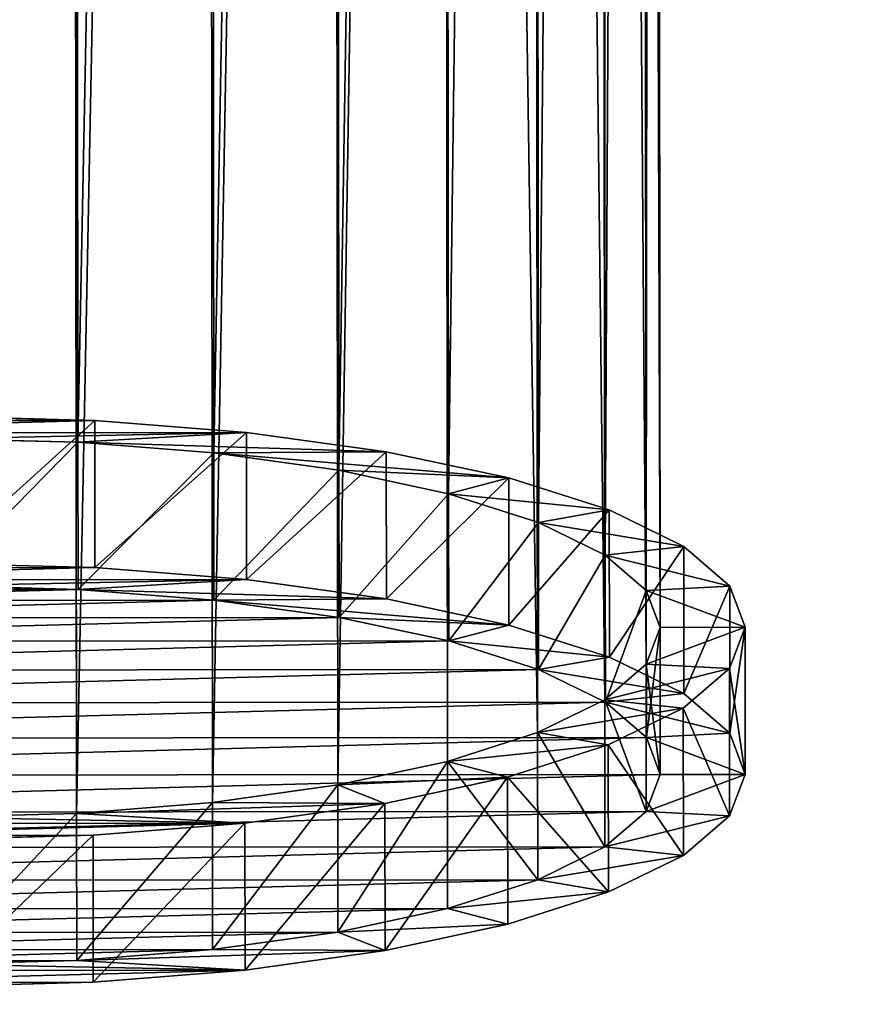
# Model space of a CAD drawing. Extents: x 0 to 706, y 79 to 431.
# Tile 510 of 656: x 349.42 to 350.79, y 114.37 to 115.98. Entities that reach past the tile are written whole.
import ezdxf

# ---------------------------------------------------------------- set-up
doc = ezdxf.new("R2010")
doc.units = 0
doc.header["$MEASUREMENT"] = 0
doc.layers.get('0').update_dxf_attribs({"color": 144, "linetype": 'CONTINUOUS'})
doc.layers.add('SOL', color=36, linetype='CONTINUOUS')
doc.layers.add('VOILE', color=134, linetype='CONTINUOUS')

# ---------------------------------------------------------------- blocks, each defined once
blk = doc.blocks.new('GROUPE_21')
at = {"color": 251}
for p, q in [((1.5859, 11.2716, 2.9082), (1.5974, 0.615, 0.0223)), ((1.8086, 11.2549, 2.9739), (1.8201, 0.5975, 0.0878)), ((2.0138, 11.2276, 3.0804), (2.0253, 0.569, 0.194)), ((2.1936, 11.1907, 3.2237), (2.2051, 0.5305, 0.3368)), ((2.3411, 11.1458, 3.3981), (2.3526, 0.4836, 0.5106)), ((2.4506, 11.0945, 3.597), (2.4622, 0.43, 0.7089)), ((2.518, 11.0388, 3.8128), (2.5295, 0.3718, 0.924)), ((2.5405, 10.9808, 4.0371), (2.5521, 0.3113, 1.1477)), ((2.5175, 10.9228, 4.2614), (2.529, 0.2507, 1.3713)), ((2.4497, 10.867, 4.477), (2.4612, 0.1924, 1.5862)), ((2.3398, 10.8155, 4.6756), (2.3513, 0.1387, 1.7842)), ((2.1919, 10.7704, 4.8497), (2.2034, 0.0915, 1.9577)), ((2.0118, 10.7333, 4.9925), (2.0234, 0.0528, 2.1001)), ((1.8064, 10.7057, 5.0985), (1.8179, 0.024, 2.2057)), ((1.5835, 10.6886, 5.1636), (1.5951, 0.0061, 2.2707)), ((1.6248, 0.6508, -0.1096), (1.3659, 0.6573, -0.1346)), ((1.8736, 0.6312, -0.0365), (1.6248, 0.6508, -0.1096)), ((2.1029, 0.5994, 0.0822), (1.8736, 0.6312, -0.0365)), ((1.5974, 0.615, 0.0223), (1.3658, 0.6208)), ((1.8201, 0.5975, 0.0878), (1.5974, 0.615, 0.0223)), ((2.3038, 0.5564, 0.2417), (2.1029, 0.5994, 0.0822)), ((2.0253, 0.569, 0.194), (1.8201, 0.5975, 0.0878)), ((2.2051, 0.5305, 0.3368), (2.0253, 0.569, 0.194)), ((2.4686, 0.5039, 0.436), (2.3038, 0.5564, 0.2417)), ((2.3526, 0.4836, 0.5106), (2.2051, 0.5305, 0.3368)), ((2.591, 0.4441, 0.6576), (2.4686, 0.5039, 0.436)), ((2.4622, 0.43, 0.7089), (2.3526, 0.4836, 0.5106)), ((2.6663, 0.379, 0.898), (2.591, 0.4441, 0.6576)), ((2.5295, 0.3718, 0.924), (2.4622, 0.43, 0.7089)), ((1.625, 0.4095, -0.175), (1.3662, 0.416, -0.1999)), ((1.8739, 0.3899, -0.1018), (1.625, 0.4095, -0.175)), ((2.1032, 0.358, 0.0168), (1.8739, 0.3899, -0.1018)), ((1.5977, 0.3737, -0.043), (1.366, 0.3795, -0.0653)), ((1.8204, 0.3562, 0.0225), (1.5977, 0.3737, -0.043)), ((2.5521, 0.3113, 1.1477), (2.5295, 0.3718, 0.924)), ((2.6915, 0.3114, 1.1479), (2.6663, 0.379, 0.898)), ((2.0256, 0.3277, 0.1286), (1.8204, 0.3562, 0.0225)), ((2.3041, 0.3151, 0.1764), (2.1032, 0.358, 0.0168)), ((2.2054, 0.2892, 0.2714), (2.0256, 0.3277, 0.1286)), ((2.4689, 0.2626, 0.3707), (2.3041, 0.3151, 0.1764)), ((2.529, 0.2507, 1.3713), (2.5521, 0.3113, 1.1477)), ((2.6658, 0.2437, 1.3977), (2.6915, 0.3114, 1.1479)), ((2.3529, 0.2423, 0.4453), (2.2054, 0.2892, 0.2714)), ((2.5913, 0.2028, 0.5922), (2.4689, 0.2626, 0.3707)), ((2.4624, 0.1887, 0.6436), (2.3529, 0.2423, 0.4453)), ((2.4612, 0.1924, 1.5862), (2.529, 0.2507, 1.3713)), ((2.59, 0.1786, 1.6379), (2.6658, 0.2437, 1.3977)), ((2.6665, 0.1377, 0.8326), (2.5913, 0.2028, 0.5922)), ((2.3513, 0.1387, 1.7842), (2.4612, 0.1924, 1.5862)), ((2.5298, 0.1305, 0.8587), (2.4624, 0.1887, 0.6436)), ((2.4672, 0.1185, 1.8591), (2.59, 0.1786, 1.6379)), ((2.2034, 0.0915, 1.9577), (2.3513, 0.1387, 1.7842)), ((2.5524, 0.07, 1.0823), (2.5298, 0.1305, 0.8587)), ((2.6918, 0.0701, 1.0825), (2.6665, 0.1377, 0.8326)), ((2.3019, 0.0658, 2.053), (2.4672, 0.1185, 1.8591)), ((2.0234, 0.0528, 2.1001), (2.2034, 0.0915, 1.9577)), ((2.1007, 0.0226, 2.2121), (2.3019, 0.0658, 2.053)), ((2.5293, 0.0094, 1.3059), (2.5524, 0.07, 1.0823)), ((2.666, 0.0024, 1.3323), (2.6918, 0.0701, 1.0825)), ((1.8179, 0.024, 2.2057), (2.0234, 0.0528, 2.1001)), ((1.5951, 0.0061, 2.2707), (1.8179, 0.024, 2.2057)), ((1.8712, -0.0097, 2.3301), (2.1007, 0.0226, 2.2121)), ((1.3634, 0, 2.2924), (1.5951, 0.0061, 2.2707)), ((2.4615, -0.0489, 1.5209), (2.5293, 0.0094, 1.3059)), ((2.5903, -0.0627, 1.5725), (2.666, 0.0024, 1.3323)), ((1.6222, -0.0296, 2.4027), (1.8712, -0.0097, 2.3301)), ((1.3633, -0.0364, 2.427), (1.6222, -0.0296, 2.4027)), ((2.3516, -0.1026, 1.7189), (2.4615, -0.0489, 1.5209)), ((2.4674, -0.1228, 1.7938), (2.5903, -0.0627, 1.5725)), ((2.2037, -0.1498, 1.8924), (2.3516, -0.1026, 1.7189)), ((2.3022, -0.1755, 1.9877), (2.4674, -0.1228, 1.7938)), ((2.0236, -0.1885, 2.0347), (2.2037, -0.1498, 1.8924)), ((2.101, -0.2187, 2.1467), (2.3022, -0.1755, 1.9877)), ((1.8182, -0.2173, 2.1404), (2.0236, -0.1885, 2.0347)), ((1.5954, -0.2352, 2.2053), (1.8182, -0.2173, 2.1404)), ((1.8714, -0.251, 2.2648), (2.101, -0.2187, 2.1467)), ((1.3637, -0.2413, 2.2271), (1.5954, -0.2352, 2.2053)), ((1.6224, -0.2709, 2.3374), (1.8714, -0.251, 2.2648)), ((1.3635, -0.2778, 2.3616), (1.6224, -0.2709, 2.3374))]:
    blk.add_line(p, q, dxfattribs=at)
for p, q in [((1.6248, 0.6508, -0.1096), (1.625, 0.4095, -0.175)), ((1.8736, 0.6312, -0.0365), (1.8739, 0.3899, -0.1018)), ((1.5974, 0.615, 0.0223), (1.5977, 0.3737, -0.043)), ((2.1029, 0.5994, 0.0822), (2.1032, 0.358, 0.0168)), ((1.8201, 0.5975, 0.0878), (1.8204, 0.3562, 0.0225)), ((2.0253, 0.569, 0.194), (2.0256, 0.3277, 0.1286)), ((2.3038, 0.5564, 0.2417), (2.3041, 0.3151, 0.1764)), ((2.2051, 0.5305, 0.3368), (2.2054, 0.2892, 0.2714)), ((2.4686, 0.5039, 0.436), (2.4689, 0.2626, 0.3707)), ((2.3526, 0.4836, 0.5106), (2.3529, 0.2423, 0.4453)), ((2.591, 0.4441, 0.6576), (2.5913, 0.2028, 0.5922)), ((2.4622, 0.43, 0.7089), (2.4624, 0.1887, 0.6436)), ((2.5295, 0.3718, 0.924), (2.5298, 0.1305, 0.8587)), ((2.6663, 0.379, 0.898), (2.6665, 0.1377, 0.8326)), ((2.5521, 0.3113, 1.1477), (2.5524, 0.07, 1.0823)), ((2.6915, 0.3114, 1.1479), (2.6918, 0.0701, 1.0825)), ((2.529, 0.2507, 1.3713), (2.5293, 0.0094, 1.3059)), ((2.6658, 0.2437, 1.3977), (2.666, 0.0024, 1.3323)), ((2.4612, 0.1924, 1.5862), (2.4615, -0.0489, 1.5209)), ((2.59, 0.1786, 1.6379), (2.5903, -0.0627, 1.5725)), ((2.3513, 0.1387, 1.7842), (2.3516, -0.1026, 1.7189)), ((2.4672, 0.1185, 1.8591), (2.4674, -0.1228, 1.7938)), ((2.2034, 0.0915, 1.9577), (2.2037, -0.1498, 1.8924)), ((2.3019, 0.0658, 2.053), (2.3022, -0.1755, 1.9877)), ((2.0234, 0.0528, 2.1001), (2.0236, -0.1885, 2.0347)), ((1.8179, 0.024, 2.2057), (1.8182, -0.2173, 2.1404)), ((2.1007, 0.0226, 2.2121), (2.101, -0.2187, 2.1467)), ((1.5951, 0.0061, 2.2707), (1.5954, -0.2352, 2.2053)), ((1.8712, -0.0097, 2.3301), (1.8714, -0.251, 2.2648)), ((1.6222, -0.0296, 2.4027), (1.6224, -0.2709, 2.3374))]:
    blk.add_line(p, q)
mesh = blk.add_polyface(dxfattribs=at)
corners = [(1.5859, 11.2716, 2.9082), (1.3658, 0.6208), (1.3542, 11.2772, 2.8859), (1.5974, 0.615, 0.0223)]
mesh.append_faces([[corners[k] for k in face] for face in [(0, 1, 2), (1, 0, 3)]], dxfattribs={"vtx0": -1, "color": 251})
mesh = blk.add_polyface(dxfattribs=at)
corners = [(1.8086, 11.2549, 2.9739), (1.5974, 0.615, 0.0223), (1.5859, 11.2716, 2.9082), (1.8201, 0.5975, 0.0878)]
mesh.append_faces([[corners[k] for k in face] for face in [(0, 1, 2), (1, 0, 3)]], dxfattribs={"vtx0": -1, "color": 251})
mesh = blk.add_polyface(dxfattribs=at)
corners = [(2.0138, 11.2276, 3.0804), (1.8201, 0.5975, 0.0878), (1.8086, 11.2549, 2.9739), (2.0253, 0.569, 0.194)]
mesh.append_faces([[corners[k] for k in face] for face in [(0, 1, 2), (1, 0, 3)]], dxfattribs={"vtx0": -1, "color": 251})
mesh = blk.add_polyface(dxfattribs=at)
corners = [(2.1936, 11.1907, 3.2237), (2.0253, 0.569, 0.194), (2.0138, 11.2276, 3.0804), (2.2051, 0.5305, 0.3368)]
mesh.append_faces([[corners[k] for k in face] for face in [(0, 1, 2), (1, 0, 3)]], dxfattribs={"vtx0": -1, "color": 251})
mesh = blk.add_polyface(dxfattribs=at)
corners = [(2.2051, 0.5305, 0.3368), (2.3411, 11.1458, 3.3981), (2.3526, 0.4836, 0.5106), (2.1936, 11.1907, 3.2237)]
mesh.append_faces([[corners[k] for k in face] for face in [(0, 1, 2), (1, 0, 3)]], dxfattribs={"vtx0": -1, "color": 251})
mesh = blk.add_polyface(dxfattribs=at)
corners = [(2.3526, 0.4836, 0.5106), (2.4506, 11.0945, 3.597), (2.4622, 0.43, 0.7089), (2.3411, 11.1458, 3.3981)]
mesh.append_faces([[corners[k] for k in face] for face in [(0, 1, 2), (1, 0, 3)]], dxfattribs={"vtx0": -1, "color": 251})
mesh = blk.add_polyface(dxfattribs=at)
corners = [(2.4622, 0.43, 0.7089), (2.518, 11.0388, 3.8128), (2.5295, 0.3718, 0.924), (2.4506, 11.0945, 3.597)]
mesh.append_faces([[corners[k] for k in face] for face in [(0, 1, 2), (1, 0, 3)]], dxfattribs={"vtx0": -1, "color": 251})
mesh = blk.add_polyface(dxfattribs=at)
corners = [(2.5295, 0.3718, 0.924), (2.5405, 10.9808, 4.0371), (2.5521, 0.3113, 1.1477), (2.518, 11.0388, 3.8128)]
mesh.append_faces([[corners[k] for k in face] for face in [(0, 1, 2), (1, 0, 3)]], dxfattribs={"vtx0": -1, "color": 251})
mesh = blk.add_polyface(dxfattribs=at)
corners = [(2.5521, 0.3113, 1.1477), (2.5175, 10.9228, 4.2614), (2.529, 0.2507, 1.3713), (2.5405, 10.9808, 4.0371)]
mesh.append_faces([[corners[k] for k in face] for face in [(0, 1, 2), (1, 0, 3)]], dxfattribs={"vtx0": -1, "color": 251})
mesh = blk.add_polyface(dxfattribs=at)
corners = [(2.529, 0.2507, 1.3713), (2.4497, 10.867, 4.477), (2.4612, 0.1924, 1.5862), (2.5175, 10.9228, 4.2614)]
mesh.append_faces([[corners[k] for k in face] for face in [(0, 1, 2), (1, 0, 3)]], dxfattribs={"vtx0": -1, "color": 251})
mesh = blk.add_polyface(dxfattribs=at)
corners = [(2.4612, 0.1924, 1.5862), (2.3398, 10.8155, 4.6756), (2.3513, 0.1387, 1.7842), (2.4497, 10.867, 4.477)]
mesh.append_faces([[corners[k] for k in face] for face in [(0, 1, 2), (1, 0, 3)]], dxfattribs={"vtx0": -1, "color": 251})
mesh = blk.add_polyface(dxfattribs=at)
corners = [(2.3513, 0.1387, 1.7842), (2.1919, 10.7704, 4.8497), (2.2034, 0.0915, 1.9577), (2.3398, 10.8155, 4.6756)]
mesh.append_faces([[corners[k] for k in face] for face in [(0, 1, 2), (1, 0, 3)]], dxfattribs={"vtx0": -1, "color": 251})
mesh = blk.add_polyface(dxfattribs=at)
corners = [(2.0234, 0.0528, 2.1001), (2.1919, 10.7704, 4.8497), (2.0118, 10.7333, 4.9925), (2.2034, 0.0915, 1.9577)]
mesh.append_faces([[corners[k] for k in face] for face in [(0, 1, 2), (1, 0, 3)]], dxfattribs={"vtx0": -1, "color": 251})
mesh = blk.add_polyface(dxfattribs=at)
corners = [(1.8179, 0.024, 2.2057), (2.0118, 10.7333, 4.9925), (1.8064, 10.7057, 5.0985), (2.0234, 0.0528, 2.1001)]
mesh.append_faces([[corners[k] for k in face] for face in [(0, 1, 2), (1, 0, 3)]], dxfattribs={"vtx0": -1, "color": 251})
mesh = blk.add_polyface(dxfattribs=at)
corners = [(1.5951, 0.0061, 2.2707), (1.8064, 10.7057, 5.0985), (1.5835, 10.6886, 5.1636), (1.8179, 0.024, 2.2057)]
mesh.append_faces([[corners[k] for k in face] for face in [(0, 1, 2), (1, 0, 3)]], dxfattribs={"vtx0": -1, "color": 251})
mesh = blk.add_polyface(dxfattribs=at)
corners = [(1.3634, 0, 2.2924), (1.5835, 10.6886, 5.1636), (1.3518, 10.6827, 5.1854), (1.5951, 0.0061, 2.2707)]
mesh.append_faces([[corners[k] for k in face] for face in [(0, 1, 2), (1, 0, 3)]], dxfattribs={"vtx0": -1, "color": 251})
mesh = blk.add_polyface(dxfattribs=at)
corners = [(1.107, 0.6504, -0.1103), (1.6248, 0.6508, -0.1096), (1.3659, 0.6573, -0.1346), (0.858, 0.6305, -0.0377), (1.8736, 0.6312, -0.0365), (1.3658, 0.6208), (1.1341, 0.6147, 0.0217), (0.6285, 0.5983, 0.0804), (0.9113, 0.5968, 0.0867), (0.4273, 0.555, 0.2394), (0.7058, 0.568, 0.1924), (0.5257, 0.5293, 0.3347), (0.262, 0.5023, 0.4333), (0.3779, 0.4821, 0.5082), (0.1392, 0.4422, 0.6546), (0.2679, 0.4284, 0.7062), (0.0634, 0.3771, 0.8947), (0.2001, 0.3701, 0.9212), (0.0377, 0.3094, 1.1446), (0.1771, 0.3095, 1.1447), (0.0629, 0.2418, 1.3945), (0.1997, 0.249, 1.3684), (0.267, 0.1908, 1.5835), (0.1382, 0.1768, 1.6348), (0.3766, 0.1372, 1.7818), (0.2606, 0.1169, 1.8564), (0.5241, 0.0903, 1.9557), (0.4254, 0.0644, 2.0507), (0.7039, 0.0518, 2.0984), (0.6263, 0.0215, 2.2102), (0.9091, 0.0233, 2.2046), (1.1318, 0.0058, 2.2701), (0.8556, -0.0104, 2.3289), (1.3634, 0, 2.2924), (1.5974, 0.615, 0.0223), (2.1029, 0.5994, 0.0822), (1.8201, 0.5975, 0.0878), (2.3038, 0.5564, 0.2417), (2.0253, 0.569, 0.194), (2.2051, 0.5305, 0.3368), (2.4686, 0.5039, 0.436), (2.3526, 0.4836, 0.5106), (2.591, 0.4441, 0.6576), (2.4622, 0.43, 0.7089), (2.6663, 0.379, 0.898), (2.5295, 0.3718, 0.924), (2.6915, 0.3114, 1.1479), (2.5521, 0.3113, 1.1477), (2.529, 0.2507, 1.3713), (2.6658, 0.2437, 1.3977), (2.4612, 0.1924, 1.5862), (2.59, 0.1786, 1.6379), (2.3513, 0.1387, 1.7842), (2.4672, 0.1185, 1.8591), (2.2034, 0.0915, 1.9577), (2.3019, 0.0658, 2.053), (2.0234, 0.0528, 2.1001), (2.1007, 0.0226, 2.2121), (1.8179, 0.024, 2.2057), (1.5951, 0.0061, 2.2707), (1.8712, -0.0097, 2.3301), (1.1044, -0.03, 2.4021), (1.6222, -0.0296, 2.4027), (1.3633, -0.0364, 2.427)]
mesh.append_faces([[corners[k] for k in face] for face in [(0, 1, 2), (62, 61, 63)]], dxfattribs={"vtx0": -1, "color": 251})
mesh.append_faces([[corners[k] for k in face] for face in [(1, 3, 4), (5, 3, 6), (6, 7, 8), (8, 9, 10), (10, 9, 11), (11, 12, 13), (13, 14, 15), (15, 16, 17), (17, 18, 19), (19, 20, 21), (21, 20, 22), (22, 23, 24), (24, 25, 26), (26, 27, 28), (28, 29, 30), (30, 29, 31), (31, 32, 33), (4, 34, 35), (34, 4, 5), (35, 36, 37), (37, 39, 40), (40, 41, 42), (42, 43, 44), (44, 45, 46), (46, 48, 49), (49, 50, 51), (51, 52, 53), (53, 54, 55), (55, 56, 57), (57, 59, 60), (60, 61, 62)]], dxfattribs={"vtx0": -1, "vtx1": -1, "color": 251})
mesh.append_faces([[corners[k] for k in face] for face in [(4, 3, 5), (60, 33, 32)]], dxfattribs={"vtx0": -1, "vtx1": -1, "vtx2": -1, "color": 251})
mesh.append_faces([[corners[k] for k in face] for face in [(1, 0, 3), (6, 3, 7), (8, 7, 9), (11, 9, 12), (13, 12, 14), (15, 14, 16), (17, 16, 18), (19, 18, 20), (22, 20, 23), (24, 23, 25), (26, 25, 27), (28, 27, 29), (31, 29, 32), (35, 34, 36), (37, 36, 38), (37, 38, 39), (40, 39, 41), (42, 41, 43), (44, 43, 45), (46, 45, 47), (46, 47, 48), (49, 48, 50), (51, 50, 52), (53, 52, 54), (55, 54, 56), (57, 56, 58), (57, 58, 59), (60, 59, 33), (60, 32, 61)]], dxfattribs={"vtx0": -1, "vtx2": -1, "color": 251})
mesh = blk.add_polyface(dxfattribs=at)
corners = [(1.6248, 0.6508, -0.1096), (1.3662, 0.416, -0.1999), (1.3659, 0.6573, -0.1346), (1.625, 0.4095, -0.175)]
mesh.append_faces([[corners[k] for k in face] for face in [(0, 1, 2), (1, 0, 3)]], dxfattribs={"vtx0": -1, "color": 251})
mesh = blk.add_polyface(dxfattribs=at)
corners = [(1.8736, 0.6312, -0.0365), (1.625, 0.4095, -0.175), (1.6248, 0.6508, -0.1096), (1.8739, 0.3899, -0.1018)]
mesh.append_faces([[corners[k] for k in face] for face in [(0, 1, 2), (1, 0, 3)]], dxfattribs={"vtx0": -1, "color": 251})
mesh = blk.add_polyface(dxfattribs=at)
corners = [(2.1029, 0.5994, 0.0822), (1.8739, 0.3899, -0.1018), (1.8736, 0.6312, -0.0365), (2.1032, 0.358, 0.0168)]
mesh.append_faces([[corners[k] for k in face] for face in [(0, 1, 2), (1, 0, 3)]], dxfattribs={"vtx0": -1, "color": 251})
mesh = blk.add_polyface()
corners = [(1.366, 0.3795, -0.0653), (1.5974, 0.615, 0.0223), (1.3658, 0.6208), (1.5977, 0.3737, -0.043)]
mesh.append_faces([[corners[k] for k in face] for face in [(0, 1, 2), (1, 0, 3)]], dxfattribs={"vtx0": -1})
mesh = blk.add_polyface()
corners = [(1.5977, 0.3737, -0.043), (1.8201, 0.5975, 0.0878), (1.5974, 0.615, 0.0223), (1.8204, 0.3562, 0.0225)]
mesh.append_faces([[corners[k] for k in face] for face in [(0, 1, 2), (1, 0, 3)]], dxfattribs={"vtx0": -1})
mesh = blk.add_polyface(dxfattribs=at)
corners = [(2.3038, 0.5564, 0.2417), (2.1032, 0.358, 0.0168), (2.1029, 0.5994, 0.0822), (2.3041, 0.3151, 0.1764)]
mesh.append_faces([[corners[k] for k in face] for face in [(0, 1, 2), (1, 0, 3)]], dxfattribs={"vtx0": -1, "color": 251})
mesh = blk.add_polyface()
corners = [(1.8204, 0.3562, 0.0225), (2.0253, 0.569, 0.194), (1.8201, 0.5975, 0.0878), (2.0256, 0.3277, 0.1286)]
mesh.append_faces([[corners[k] for k in face] for face in [(0, 1, 2), (1, 0, 3)]], dxfattribs={"vtx0": -1})
mesh = blk.add_polyface()
corners = [(2.0256, 0.3277, 0.1286), (2.2051, 0.5305, 0.3368), (2.0253, 0.569, 0.194), (2.2054, 0.2892, 0.2714)]
mesh.append_faces([[corners[k] for k in face] for face in [(0, 1, 2), (1, 0, 3)]], dxfattribs={"vtx0": -1})
mesh = blk.add_polyface(dxfattribs=at)
corners = [(2.3041, 0.3151, 0.1764), (2.4686, 0.5039, 0.436), (2.4689, 0.2626, 0.3707), (2.3038, 0.5564, 0.2417)]
mesh.append_faces([[corners[k] for k in face] for face in [(0, 1, 2), (1, 0, 3)]], dxfattribs={"vtx0": -1, "color": 251})
mesh = blk.add_polyface()
corners = [(2.3526, 0.4836, 0.5106), (2.2054, 0.2892, 0.2714), (2.3529, 0.2423, 0.4453), (2.2051, 0.5305, 0.3368)]
mesh.append_faces([[corners[k] for k in face] for face in [(0, 1, 2), (1, 0, 3)]], dxfattribs={"vtx0": -1})
mesh = blk.add_polyface(dxfattribs=at)
corners = [(2.4689, 0.2626, 0.3707), (2.591, 0.4441, 0.6576), (2.5913, 0.2028, 0.5922), (2.4686, 0.5039, 0.436)]
mesh.append_faces([[corners[k] for k in face] for face in [(0, 1, 2), (1, 0, 3)]], dxfattribs={"vtx0": -1, "color": 251})
mesh = blk.add_polyface()
corners = [(2.4622, 0.43, 0.7089), (2.3529, 0.2423, 0.4453), (2.4624, 0.1887, 0.6436), (2.3526, 0.4836, 0.5106)]
mesh.append_faces([[corners[k] for k in face] for face in [(0, 1, 2), (1, 0, 3)]], dxfattribs={"vtx0": -1})
mesh = blk.add_polyface(dxfattribs=at)
corners = [(2.5913, 0.2028, 0.5922), (2.6663, 0.379, 0.898), (2.6665, 0.1377, 0.8326), (2.591, 0.4441, 0.6576)]
mesh.append_faces([[corners[k] for k in face] for face in [(0, 1, 2), (1, 0, 3)]], dxfattribs={"vtx0": -1, "color": 251})
mesh = blk.add_polyface()
corners = [(2.5295, 0.3718, 0.924), (2.4624, 0.1887, 0.6436), (2.5298, 0.1305, 0.8587), (2.4622, 0.43, 0.7089)]
mesh.append_faces([[corners[k] for k in face] for face in [(0, 1, 2), (1, 0, 3)]], dxfattribs={"vtx0": -1})
mesh = blk.add_polyface(dxfattribs=at)
corners = [(1.8739, 0.3899, -0.1018), (1.5977, 0.3737, -0.043), (1.366, 0.3795, -0.0653), (2.1032, 0.358, 0.0168), (1.8204, 0.3562, 0.0225), (2.3041, 0.3151, 0.1764), (2.0256, 0.3277, 0.1286), (2.2054, 0.2892, 0.2714), (2.4689, 0.2626, 0.3707), (2.3529, 0.2423, 0.4453), (2.5913, 0.2028, 0.5922), (2.4624, 0.1887, 0.6436), (2.6665, 0.1377, 0.8326), (2.5298, 0.1305, 0.8587), (2.6918, 0.0701, 1.0825), (2.5524, 0.07, 1.0823), (2.5293, 0.0094, 1.3059), (2.666, 0.0024, 1.3323), (2.4615, -0.0489, 1.5209), (2.5903, -0.0627, 1.5725), (2.3516, -0.1026, 1.7189), (2.4674, -0.1228, 1.7938), (2.2037, -0.1498, 1.8924), (2.3022, -0.1755, 1.9877), (2.0236, -0.1885, 2.0347), (2.101, -0.2187, 2.1467), (1.8182, -0.2173, 2.1404), (1.5954, -0.2352, 2.2053), (1.8714, -0.251, 2.2648), (1.3637, -0.2413, 2.2271), (0.8558, -0.2517, 2.2635), (1.1047, -0.2713, 2.3367), (1.6224, -0.2709, 2.3374), (1.3635, -0.2778, 2.3616), (1.625, 0.4095, -0.175), (1.1073, 0.4091, -0.1756), (1.3662, 0.416, -0.1999), (0.8583, 0.3892, -0.1031), (1.1344, 0.3734, -0.0436), (0.6288, 0.3569, 0.015), (0.9115, 0.3555, 0.0213), (0.4275, 0.3137, 0.1741), (0.7061, 0.3267, 0.127), (0.526, 0.288, 0.2693), (0.2623, 0.261, 0.3679), (0.3781, 0.2408, 0.4428), (0.1395, 0.2009, 0.5892), (0.2682, 0.1871, 0.6409), (0.0637, 0.1358, 0.8294), (0.2004, 0.1288, 0.8558), (0.0379, 0.0681, 1.0792), (0.1774, 0.0682, 1.0794), (0.0632, 0.0005, 1.3291), (0.1999, 0.0077, 1.303), (0.2673, -0.0505, 1.5181), (0.1384, -0.0646, 1.5695), (0.3768, -0.1041, 1.7164), (0.2608, -0.1244, 1.7911), (0.5243, -0.151, 1.8903), (0.4256, -0.1769, 1.9854), (0.7041, -0.1895, 2.0331), (0.6266, -0.2198, 2.1449), (0.9093, -0.218, 2.1393), (1.132, -0.2355, 2.2048)]
mesh.append_faces([[corners[k] for k in face] for face in [(31, 32, 33), (34, 35, 36)]], dxfattribs={"vtx0": -1, "color": 251})
mesh.append_faces([[corners[k] for k in face] for face in [(1, 3, 4), (4, 5, 6), (6, 5, 7), (7, 8, 9), (9, 10, 11), (11, 12, 13), (13, 14, 15), (15, 14, 16), (16, 17, 18), (18, 19, 20), (20, 21, 22), (22, 23, 24), (24, 25, 26), (26, 25, 27), (27, 28, 29), (30, 28, 31), (35, 34, 37), (37, 38, 39), (39, 40, 41), (41, 43, 44), (44, 45, 46), (46, 47, 48), (48, 49, 50), (50, 51, 52), (52, 54, 55), (55, 56, 57), (57, 58, 59), (59, 60, 61), (61, 63, 30)]], dxfattribs={"vtx0": -1, "vtx1": -1, "color": 251})
mesh.append_faces([[corners[k] for k in face] for face in [(29, 28, 30), (37, 0, 2)]], dxfattribs={"vtx0": -1, "vtx1": -1, "vtx2": -1, "color": 251})
mesh.append_faces([[corners[k] for k in face] for face in [(0, 1, 2), (1, 0, 3), (4, 3, 5), (7, 5, 8), (9, 8, 10), (11, 10, 12), (13, 12, 14), (16, 14, 17), (18, 17, 19), (20, 19, 21), (22, 21, 23), (24, 23, 25), (27, 25, 28), (31, 28, 32), (37, 34, 0), (37, 2, 38), (39, 38, 40), (41, 40, 42), (41, 42, 43), (44, 43, 45), (46, 45, 47), (48, 47, 49), (50, 49, 51), (52, 51, 53), (52, 53, 54), (55, 54, 56), (57, 56, 58), (59, 58, 60), (61, 60, 62), (61, 62, 63), (30, 63, 29)]], dxfattribs={"vtx0": -1, "vtx2": -1, "color": 251})
mesh = blk.add_polyface(dxfattribs=at)
corners = [(1.5977, 0.3737, -0.043), (1.1344, 0.3734, -0.0436), (1.366, 0.3795, -0.0653), (0.9115, 0.3555, 0.0213), (1.8204, 0.3562, 0.0225), (0.7061, 0.3267, 0.127), (2.0256, 0.3277, 0.1286), (0.526, 0.288, 0.2693), (2.2054, 0.2892, 0.2714), (0.3781, 0.2408, 0.4428), (2.3529, 0.2423, 0.4453), (0.2682, 0.1871, 0.6409), (2.4624, 0.1887, 0.6436), (0.2004, 0.1288, 0.8558), (2.5298, 0.1305, 0.8587), (0.1774, 0.0682, 1.0794), (2.5524, 0.07, 1.0823), (0.1999, 0.0077, 1.303), (2.5293, 0.0094, 1.3059), (0.2673, -0.0505, 1.5181), (2.4615, -0.0489, 1.5209), (0.3768, -0.1041, 1.7164), (2.3516, -0.1026, 1.7189), (0.5243, -0.151, 1.8903), (2.2037, -0.1498, 1.8924), (0.7041, -0.1895, 2.0331), (2.0236, -0.1885, 2.0347), (0.9093, -0.218, 2.1393), (1.8182, -0.2173, 2.1404), (1.132, -0.2355, 2.2048), (1.5954, -0.2352, 2.2053), (1.3637, -0.2413, 2.2271)]
mesh.append_faces([[corners[k] for k in face] for face in [(0, 1, 2), (29, 30, 31)]], dxfattribs={"vtx0": -1, "color": 251})
mesh.append_faces([[corners[k] for k in face] for face in [(1, 0, 3), (3, 4, 5), (5, 6, 7), (7, 8, 9), (9, 10, 11), (11, 12, 13), (13, 14, 15), (15, 16, 17), (17, 18, 19), (19, 20, 21), (21, 22, 23), (23, 24, 25), (25, 26, 27), (27, 28, 29)]], dxfattribs={"vtx0": -1, "vtx1": -1, "color": 251})
mesh.append_faces([[corners[k] for k in face] for face in [(3, 0, 4), (5, 4, 6), (7, 6, 8), (9, 8, 10), (11, 10, 12), (13, 12, 14), (15, 14, 16), (17, 16, 18), (19, 18, 20), (21, 20, 22), (23, 22, 24), (25, 24, 26), (27, 26, 28), (29, 28, 30)]], dxfattribs={"vtx0": -1, "vtx2": -1, "color": 251})
mesh = blk.add_polyface()
corners = [(2.5521, 0.3113, 1.1477), (2.5298, 0.1305, 0.8587), (2.5524, 0.07, 1.0823), (2.5295, 0.3718, 0.924)]
mesh.append_faces([[corners[k] for k in face] for face in [(0, 1, 2), (1, 0, 3)]], dxfattribs={"vtx0": -1})
mesh = blk.add_polyface(dxfattribs=at)
corners = [(2.6665, 0.1377, 0.8326), (2.6915, 0.3114, 1.1479), (2.6918, 0.0701, 1.0825), (2.6663, 0.379, 0.898)]
mesh.append_faces([[corners[k] for k in face] for face in [(0, 1, 2), (1, 0, 3)]], dxfattribs={"vtx0": -1, "color": 251})
mesh = blk.add_polyface()
corners = [(2.529, 0.2507, 1.3713), (2.5524, 0.07, 1.0823), (2.5293, 0.0094, 1.3059), (2.5521, 0.3113, 1.1477)]
mesh.append_faces([[corners[k] for k in face] for face in [(0, 1, 2), (1, 0, 3)]], dxfattribs={"vtx0": -1})
mesh = blk.add_polyface(dxfattribs=at)
corners = [(2.6918, 0.0701, 1.0825), (2.6658, 0.2437, 1.3977), (2.666, 0.0024, 1.3323), (2.6915, 0.3114, 1.1479)]
mesh.append_faces([[corners[k] for k in face] for face in [(0, 1, 2), (1, 0, 3)]], dxfattribs={"vtx0": -1, "color": 251})
mesh = blk.add_polyface()
corners = [(2.4612, 0.1924, 1.5862), (2.5293, 0.0094, 1.3059), (2.4615, -0.0489, 1.5209), (2.529, 0.2507, 1.3713)]
mesh.append_faces([[corners[k] for k in face] for face in [(0, 1, 2), (1, 0, 3)]], dxfattribs={"vtx0": -1})
mesh = blk.add_polyface(dxfattribs=at)
corners = [(2.666, 0.0024, 1.3323), (2.59, 0.1786, 1.6379), (2.5903, -0.0627, 1.5725), (2.6658, 0.2437, 1.3977)]
mesh.append_faces([[corners[k] for k in face] for face in [(0, 1, 2), (1, 0, 3)]], dxfattribs={"vtx0": -1, "color": 251})
mesh = blk.add_polyface()
corners = [(2.3513, 0.1387, 1.7842), (2.4615, -0.0489, 1.5209), (2.3516, -0.1026, 1.7189), (2.4612, 0.1924, 1.5862)]
mesh.append_faces([[corners[k] for k in face] for face in [(0, 1, 2), (1, 0, 3)]], dxfattribs={"vtx0": -1})
mesh = blk.add_polyface(dxfattribs=at)
corners = [(2.5903, -0.0627, 1.5725), (2.4672, 0.1185, 1.8591), (2.4674, -0.1228, 1.7938), (2.59, 0.1786, 1.6379)]
mesh.append_faces([[corners[k] for k in face] for face in [(0, 1, 2), (1, 0, 3)]], dxfattribs={"vtx0": -1, "color": 251})
mesh = blk.add_polyface()
corners = [(2.2034, 0.0915, 1.9577), (2.3516, -0.1026, 1.7189), (2.2037, -0.1498, 1.8924), (2.3513, 0.1387, 1.7842)]
mesh.append_faces([[corners[k] for k in face] for face in [(0, 1, 2), (1, 0, 3)]], dxfattribs={"vtx0": -1})
mesh = blk.add_polyface(dxfattribs=at)
corners = [(2.4674, -0.1228, 1.7938), (2.3019, 0.0658, 2.053), (2.3022, -0.1755, 1.9877), (2.4672, 0.1185, 1.8591)]
mesh.append_faces([[corners[k] for k in face] for face in [(0, 1, 2), (1, 0, 3)]], dxfattribs={"vtx0": -1, "color": 251})
mesh = blk.add_polyface()
corners = [(2.2034, 0.0915, 1.9577), (2.0236, -0.1885, 2.0347), (2.0234, 0.0528, 2.1001), (2.2037, -0.1498, 1.8924)]
mesh.append_faces([[corners[k] for k in face] for face in [(0, 1, 2), (1, 0, 3)]], dxfattribs={"vtx0": -1})
mesh = blk.add_polyface(dxfattribs=at)
corners = [(2.101, -0.2187, 2.1467), (2.3019, 0.0658, 2.053), (2.1007, 0.0226, 2.2121), (2.3022, -0.1755, 1.9877)]
mesh.append_faces([[corners[k] for k in face] for face in [(0, 1, 2), (1, 0, 3)]], dxfattribs={"vtx0": -1, "color": 251})
mesh = blk.add_polyface()
corners = [(2.0234, 0.0528, 2.1001), (1.8182, -0.2173, 2.1404), (1.8179, 0.024, 2.2057), (2.0236, -0.1885, 2.0347)]
mesh.append_faces([[corners[k] for k in face] for face in [(0, 1, 2), (1, 0, 3)]], dxfattribs={"vtx0": -1})
mesh = blk.add_polyface()
corners = [(1.8179, 0.024, 2.2057), (1.5954, -0.2352, 2.2053), (1.5951, 0.0061, 2.2707), (1.8182, -0.2173, 2.1404)]
mesh.append_faces([[corners[k] for k in face] for face in [(0, 1, 2), (1, 0, 3)]], dxfattribs={"vtx0": -1})
mesh = blk.add_polyface(dxfattribs=at)
corners = [(1.8714, -0.251, 2.2648), (2.1007, 0.0226, 2.2121), (1.8712, -0.0097, 2.3301), (2.101, -0.2187, 2.1467)]
mesh.append_faces([[corners[k] for k in face] for face in [(0, 1, 2), (1, 0, 3)]], dxfattribs={"vtx0": -1, "color": 251})
mesh = blk.add_polyface()
corners = [(1.5951, 0.0061, 2.2707), (1.3637, -0.2413, 2.2271), (1.3634, 0, 2.2924), (1.5954, -0.2352, 2.2053)]
mesh.append_faces([[corners[k] for k in face] for face in [(0, 1, 2), (1, 0, 3)]], dxfattribs={"vtx0": -1})
mesh = blk.add_polyface(dxfattribs=at)
corners = [(1.6224, -0.2709, 2.3374), (1.8712, -0.0097, 2.3301), (1.6222, -0.0296, 2.4027), (1.8714, -0.251, 2.2648)]
mesh.append_faces([[corners[k] for k in face] for face in [(0, 1, 2), (1, 0, 3)]], dxfattribs={"vtx0": -1, "color": 251})
mesh = blk.add_polyface(dxfattribs=at)
corners = [(1.3635, -0.2778, 2.3616), (1.6222, -0.0296, 2.4027), (1.3633, -0.0364, 2.427), (1.6224, -0.2709, 2.3374)]
mesh.append_faces([[corners[k] for k in face] for face in [(0, 1, 2), (1, 0, 3)]], dxfattribs={"vtx0": -1, "color": 251})
blk = doc.blocks.new('GROUPE_10')
at = {"zscale": -1, "rotation": 360}
blk.add_blockref('GROUPE_21', (125.1657, 0, 43.2408), dxfattribs=at)
blk = doc.blocks.new('GROUP_35')
at = {"layer": 'VOILE'}
blk.add_blockref('GROUPE_10', (0, 0.2778, -0.4317), dxfattribs=at)
blk = doc.blocks.new('GROUPE_5')
at = {"color": 67}
mesh = blk.add_polyface(dxfattribs=at)
corners = [(568.9375, 0), (-137.125, 351.125), (-137.125, 0), (568.9375, 351.125)]
mesh.append_faces([[corners[k] for k in face] for face in [(0, 1, 2), (1, 0, 3)]], dxfattribs={"vtx0": -1, "color": 67})

msp = doc.modelspace()

# ---------------------------------------------------------------- block references
msp.add_blockref('GROUP_35', (222.7551, 114.3953, 147.8786))
at = {"layer": 'SOL'}
msp.add_blockref('GROUPE_5', (137.125, 79.3906, 50.3498), dxfattribs=at)

doc.saveas('drawing.dxf')
